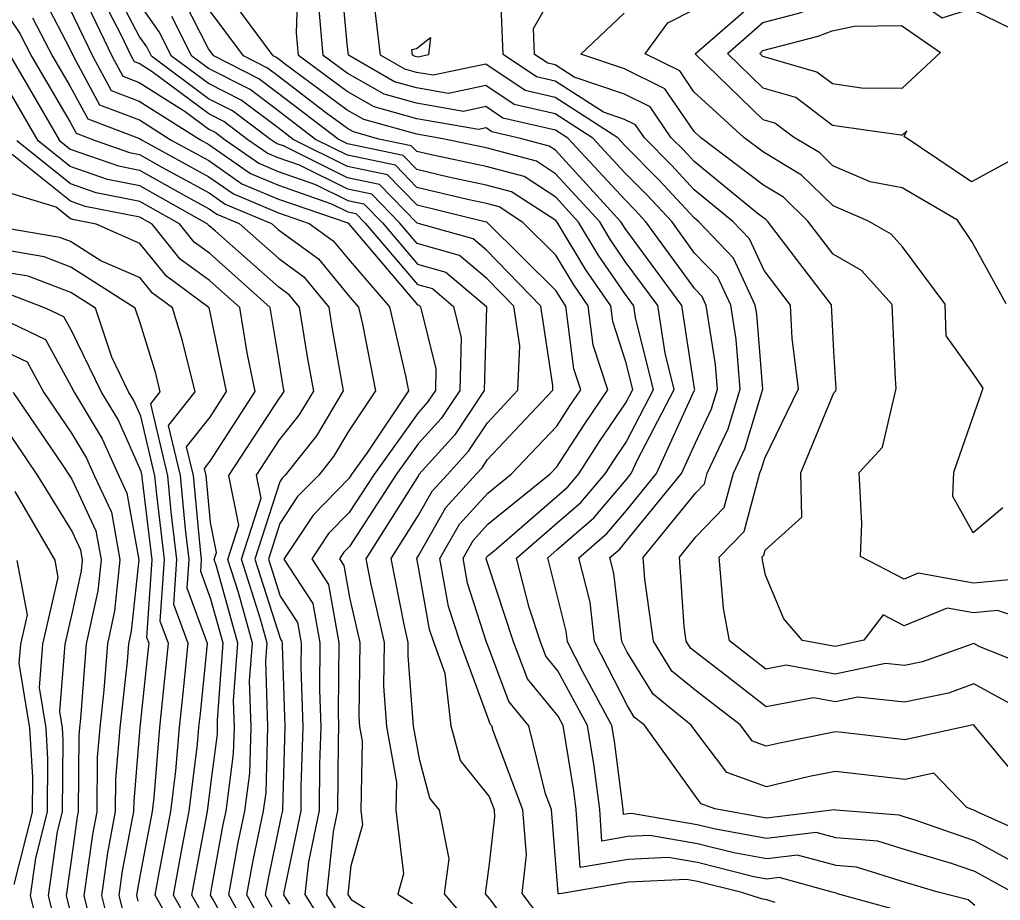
# Model space of a CAD drawing. Extents: x 42655 to 43811, y -141820 to -141156.
# Drawn here: x 42764.1 to 42836.1, y -141557.3 to -141492.6 of the extents above; entities that cross this region are included whole.
import ezdxf

# ---------------------------------------------------------------- set-up
doc = ezdxf.new("R2010")
doc.units = 0
doc.layers.add('ZE_HICN', color=7, linetype='Continuous')
doc.layers.add('ZE_LWCN', color=7, linetype='Continuous')

msp = doc.modelspace()

# ---------------------------------------------------------------- linework, layer by layer
at = {"layer": 'ZE_HICN'}
for points in [[(42837.885, -141554.896), (42834.178, -141552.887), (42829.821, -141551.35), (42829.081, -141551.13), (42828.641, -141550.994), (42823.991, -141550.625), (42823.895, -141550.599), (42818.905, -141551.208), (42815.106, -141550.524), (42814.115, -141550.162), (42813.81, -141549.76), (42809.935, -141544.386), (42809.193, -141543.785), (42808.69, -141542.969), (42806.283, -141538.24), (42805.953, -141535.351), (42805.126, -141532.083), (42807.172, -141530.306), (42808.623, -141528.603), (42810.823, -141525.893), (42813.587, -141519.819), (42813.64, -141519.718), (42813.627, -141519.665), (42812.687, -141513.559), (42808.527, -141507.901), (42808.345, -141507.636), (42808.213, -141507.418), (42803.412, -141502.155), (42802.941, -141501.848), (42800.838, -141501.289), (42798.731, -141500.798), (42798.316, -141500.519), (42797.766, -141500.637), (42793.225, -141499.847), (42790.092, -141498.966), (42788.127, -141497.846), (42784.553, -141495.202), (42784.402, -141493.528), (42784.553, -141489.04)], [(42839.192, -141537.069), (42835.859, -141535.97), (42834.1, -141536.129), (42832.169, -141535.783), (42829.016, -141537.073), (42827.466, -141536.268), (42826.045, -141538.148), (42823.935, -141538.605), (42821.551, -141538.169), (42820.162, -141536.57), (42818.822, -141533.367), (42818.614, -141532.265), (42818.594, -141532.02), (42818.714, -141531.896), (42818.813, -141531.523), (42821.498, -141529.109), (42821.413, -141525.844), (42823.848, -141519.982), (42823.984, -141519.835), (42824.022, -141519.669), (42823.834, -141516.931), (42823.667, -141513.508), (42821.99, -141511.315), (42818.969, -141507.367), (42818.82, -141507.223), (42818.7, -141507.15), (42818.211, -141506.781), (42813.592, -141502.994), (42812.823, -141502.161), (42811.908, -141501.238), (42810.366, -141498.967), (42808.481, -141498.042), (42804.776, -141496.791), (42803.383, -141495.894), (42802.844, -141495.769), (42801.883, -141495.122), (42801.803, -141493.224), (42803.357, -141490.457)], [(42765.972, -141491.272), (42767.76, -141494.712), (42768.032, -141495.279), (42769.943, -141498.811), (42772.872, -141499.92), (42775.209, -141501.409), (42777.974, -141502.919), (42780.403, -141504.615), (42783.076, -141505.739), (42788.16, -141507.497), (42788.172, -141507.503), (42788.178, -141507.504), (42788.185, -141507.511), (42793.288, -141513.515), (42793.379, -141513.54), (42793.507, -141513.649), (42794.638, -141518.198), (42794.594, -141519.806), (42794.029, -141520.665), (42793.325, -141521.439), (42790.075, -141525.99), (42788.271, -141528.754), (42786.747, -141530.314), (42785.519, -141532.174), (42786.741, -141534.052), (42787.512, -141538.327), (42787.455, -141543.419), (42787.492, -141544.49), (42787.458, -141545.57), (42787.415, -141550.653), (42787.09, -141552.217), (42786.596, -141556.82), (42788.415, -141559.728)], [(42802.252, -141558.469), (42800.963, -141556.753), (42801.294, -141553.894), (42801.02, -141550.59), (42798.828, -141544.808), (42798.738, -141544.438), (42798.629, -141544.306), (42798.519, -141544.01), (42796.414, -141538.286), (42795.564, -141535.658), (42794.935, -141532.13), (42796.376, -141529.61), (42798.441, -141527.331), (42800.159, -141525.943), (42803.506, -141522.427), (42804.465, -141520.93), (42805.263, -141519.757), (42804.762, -141518.214), (42804.173, -141513.599), (42803.852, -141513.13), (42803.46, -141512.48), (42798.401, -141507.463), (42798.367, -141507.441), (42798.348, -141507.436), (42798.321, -141507.431), (42793.254, -141506.197), (42791.082, -141503.953), (42788.153, -141503.356), (42784.159, -141501.367), (42783.051, -141500.517), (42780.352, -141498.48), (42777.948, -141497.261), (42775.239, -141495.246), (42774.329, -141493.449), (42772.832, -141491.335)], [(42822.593, -141496.411), (42818.644, -141495.276), (42818.407, -141495.045), (42818.642, -141494.838), (42822.691, -141493.772), (42823.724, -141493.397), (42825.345, -141493.047), (42828.81, -141492.995), (42831.684, -141494.983), (42828.832, -141497.613), (42825.871, -141497.586), (42823.742, -141497.277), (42822.593, -141496.411)], [(42780.995, -141559.67), (42779.427, -141556.853), (42780.118, -141553.001), (42780.61, -141550.685), (42780.976, -141547.903), (42781.076, -141544.52), (42780.964, -141541.114), (42781.173, -141538.357), (42780.144, -141534.649), (42779.363, -141532.203), (42780.167, -141529.694), (42779.44, -141526.04), (42783.144, -141520.353), (42783.343, -141520.102), (42783.489, -141519.858), (42783.427, -141519.51), (42783.131, -141517.669), (42782.466, -141513.7), (42778.006, -141509.713), (42776.9, -141508.898), (42775.827, -141507.568), (42772.9, -141505.923), (42769.709, -141505.296), (42767.806, -141504.627), (42763.869, -141501.461)], [(42772.79, -141557.307), (42772.684, -141556.884), (42772.749, -141556.416), (42773.126, -141554.431), (42773.822, -141550.716), (42773.955, -141549.686), (42774.363, -141544.551), (42774.799, -141540.492), (42775.015, -141538.386), (42774.408, -141536.736), (42774.713, -141532.224), (42774.14, -141527.445), (42774.01, -141526.065), (42772.973, -141521.691), (42772.457, -141520.529), (42772.084, -141519.911), (42770.841, -141517.359), (42769.651, -141513.76), (42767.843, -141512.607), (42764.714, -141511.403), (42762.748, -141511.075)], [(42762.799, -141522.199), (42765.409, -141526.105), (42767.925, -141530.176), (42768.547, -141531.507), (42768.681, -141532.252), (42768.597, -141533.051), (42767.952, -141535.995), (42767.394, -141538.421), (42766.998, -141543.389), (42767.193, -141544.585), (42767.247, -141545.492), (42767.206, -141550.747), (42766.839, -141552.188), (42766.173, -141556.915), (42767.601, -141562.496)]]:
    msp.add_lwpolyline(points, dxfattribs=at)
at = {"layer": 'ZE_LWCN'}
for points in [[(42836.485, -141513.448), (42833.972, -141508.863), (42832.921, -141507.302), (42828.866, -141504.918), (42826.51, -141504.481), (42823.77, -141503.295), (42822.804, -141502.351), (42820.876, -141501.196), (42819.518, -141500.172), (42818.666, -141499.927), (42813.674, -141495.067), (42818.623, -141490.73), (42819.88, -141490.399), (42823.703, -141489.011), (42824.43, -141488.854), (42826.064, -141485.97), (42828.266, -141482.673), (42828.491, -141482.346), (42828.757, -141481.644), (42829.886, -141481.296), (42833.835, -141479.314), (42835.658, -141478.688), (42838.925, -141479.689)], [(42798.596, -141560.682), (42795.266, -141556.779), (42795.607, -141554.199), (42794.889, -141550.618), (42794.184, -141549.741), (42793.444, -141546.973), (42792.997, -141544.464), (42792.591, -141539.294), (42792.606, -141538.304), (42792.302, -141536.978), (42791.355, -141532.147), (42793.36, -141528.968), (42794.37, -141527.203), (42795.491, -141525.965), (42797.033, -141524.269), (42798.417, -141522.167), (42800.656, -141519.778), (42800.789, -141516.52), (42800.345, -141513.617), (42798.367, -141511.572), (42796.372, -141509.879), (42793.267, -141509.017), (42791.972, -141507.493), (42789.921, -141505.373), (42788.16, -141505.014), (42784.623, -141503.253), (42783.062, -141502.714), (42782.241, -141502.368), (42780.829, -141501.382), (42779.066, -141500.052), (42777.958, -141499.49), (42773.801, -141496.397), (42772.853, -141495.793), (42772.516, -141495.666), (42772.296, -141495.26), (42771.538, -141493.682), (42769.153, -141489.111)], [(42800.866, -141560.164), (42798.58, -141557.12), (42798.277, -141556.765), (42798.568, -141554.563), (42798.968, -141551.104), (42798.926, -141550.6), (42798.545, -141549.593), (42796.443, -141546.98), (42795.767, -141544.452), (42795.318, -141540.597), (42794.472, -141538.295), (42794.17, -141537.363), (42793.379, -141532.92), (42793.225, -141532.138), (42793.374, -141531.903), (42795.373, -141528.406), (42797.593, -141525.955), (42798.034, -141525.471), (42798.429, -141524.87), (42803.213, -141519.766), (42803.226, -141519.443), (42802.332, -141513.608), (42798.358, -141509.497), (42797.37, -141508.659), (42793.26, -141507.517), (42793.235, -141507.487), (42790.501, -141504.663), (42788.157, -141504.185), (42783.444, -141501.839), (42783.057, -141501.705), (42782.853, -141501.619), (42782.503, -141501.375), (42779.709, -141499.266), (42777.953, -141498.376), (42773.755, -141495.253), (42773.41, -141494.572), (42772.843, -141493.771), (42770.41, -141489.106)], [(42768.171, -141489.643), (42770.875, -141495.266), (42771.658, -141496.714), (42772.859, -141497.169), (42776.237, -141499.32), (42777.963, -141500.605), (42778.424, -141500.838), (42779.156, -141501.39), (42781.628, -141503.117), (42783.066, -141503.722), (42785.802, -141504.668), (42788.164, -141505.844), (42789.34, -141506.083), (42790.71, -141507.499), (42793.274, -141510.516), (42795.375, -141511.1), (42798.353, -141513.626), (42798.358, -141513.649), (42798.19, -141519.79), (42796.031, -141523.068), (42793.388, -141525.975), (42793.366, -141525.999), (42793.347, -141526.034), (42789.484, -141532.156), (42789.854, -141534.041), (42790.833, -141538.312), (42790.784, -141541.504), (42791.017, -141544.474), (42791.747, -141548.569), (42791.705, -141550.633), (42792.256, -141555.307), (42791.834, -141556.795), (42792.928, -141557.475)], [(42836.628, -141547.425), (42834.138, -141544.405), (42834.079, -141544.344), (42829.055, -141545.459), (42824.47, -141544.931), (42823.964, -141544.872), (42819.976, -141545.667), (42818.881, -141545.929), (42817.876, -141545.563), (42816.961, -141544.353), (42813.773, -141541.891), (42811.95, -141540.413), (42810.597, -141538.22), (42809.969, -141533.662), (42809.858, -141532.061), (42813.706, -141527.307), (42814.34, -141526.65), (42814.547, -141525.876), (42816.094, -141522.625), (42816.973, -141519.702), (42816.669, -141516.05), (42816.276, -141513.543), (42815.332, -141511.488), (42813.623, -141509.71), (42811.942, -141507.4), (42810.136, -141505.445), (42808.508, -141503.803), (42806.155, -141501.264), (42803.399, -141499.491), (42800.376, -141498.786), (42798.301, -141497.391), (42795.551, -141497.979), (42793.214, -141497.573), (42791.602, -141497.12), (42788.209, -141495.185), (42788.111, -141494.336), (42787.677, -141489.524)], [(42839.208, -141540.479), (42834.516, -141538.599), (42834.11, -141538.378), (42830.343, -141539.72), (42829.029, -141539.991), (42827.624, -141539.841), (42823.944, -141540.639), (42820.344, -141539.98), (42818.854, -141540.263), (42816.194, -141538.194), (42815.74, -141535.78), (42815.434, -141532.035), (42817.256, -141530.147), (42818.402, -141525.858), (42818.542, -141525.563), (42818.782, -141524.766), (42821.262, -141519.682), (42820.776, -141515.987), (42820.656, -141513.522), (42818.718, -141510.987), (42817.647, -141508.657), (42816.42, -141507.379), (42813.602, -141505.068), (42811.927, -141503.255), (42809.936, -141501.247), (42809.285, -141500.289), (42808.49, -141499.899), (42806.926, -141499.371), (42803.388, -141497.093), (42802.022, -141496.774), (42799.58, -141495.132), (42799.378, -141490.314)], [(42838.132, -141502.203), (42833.952, -141504.469), (42828.998, -141501.158), (42829.193, -141500.737), (42828.848, -141501.055), (42828.762, -141501.055), (42823.756, -141500.328), (42821.056, -141498.292), (42818.655, -141497.602), (42816.04, -141495.056), (42818.633, -141492.784), (42821.285, -141492.085), (42823.714, -141491.204), (42827.526, -141490.38), (42828.798, -141490.361), (42831.789, -141492.43), (42833.893, -141491.774), (42838.016, -141493.773)], [(42762.656, -141491.437), (42764.087, -141493.576), (42764.98, -141495.294), (42767.785, -141500.088), (42768.228, -141500.908), (42769.618, -141501.435), (42772.141, -141502.322), (42772.884, -141502.468), (42774.519, -141503.387), (42777.985, -141505.28), (42779.178, -141506.113), (42782.563, -141507.537), (42783.086, -141507.997), (42786.03, -141510.13), (42788.197, -141512.797), (42788.95, -141513.67), (42789.243, -141514.924), (42790.207, -141519.827), (42788.243, -141522.774), (42787.124, -141524.638), (42786.035, -141526.009), (42784.483, -141527.598), (42783.187, -141529.561), (42782.344, -141532.189), (42783.211, -141534.903), (42784.467, -141536.832), (42784.739, -141538.34), (42784.719, -141540.136), (42784.869, -141544.502), (42784.73, -141548.905), (42784.716, -141550.666), (42783.476, -141556.636), (42783.455, -141556.834), (42783.882, -141557.517)], [(42829.114, -141558.141), (42824.111, -141556.756), (42824.019, -141556.715), (42823.728, -141556.647), (42819.826, -141555.574), (42818.926, -141555.684), (42817.966, -141555.511), (42813.832, -141554.472), (42811.688, -141554.108), (42808.743, -141554.238), (42805.225, -141554.834), (42804.931, -141550.572), (42804.757, -141549.209), (42803.984, -141544.413), (42803.605, -141543.716), (42801.35, -141540.98), (42800.333, -141538.268), (42798.465, -141532.602), (42798.352, -141532.25), (42798.328, -141532.114), (42798.383, -141532.017), (42798.462, -141531.93), (42798.908, -141531.57), (42803.53, -141527.556), (42804.313, -141526.876), (42805.128, -141525.92), (42806.647, -141523.548), (42808.586, -141520.696), (42809.083, -141519.739), (42808.572, -141517.687), (42807.613, -141514.729), (42807.467, -141513.584), (42805.649, -141510.932), (42803.545, -141507.439), (42803.436, -141507.319), (42800.196, -141505.204), (42798.336, -141504.709), (42795.57, -141504.13), (42793.242, -141503.563), (42792.244, -141502.532), (42788.145, -141501.697), (42787.452, -141501.352), (42783.039, -141497.965), (42781.638, -141496.907), (42778.33, -141495.231), (42777.936, -141494.7), (42776.165, -141491.204)], [(42836.862, -141556.585), (42834.188, -141555.136), (42832.472, -141554.53), (42829.092, -141553.528), (42827.079, -141552.903), (42824, -141552.659), (42822.539, -141552.257), (42818.912, -141552.7), (42815.042, -141552.003), (42813.819, -141551.696), (42808.995, -141550.877), (42808.727, -141550.889), (42808.407, -141550.943), (42808.381, -141550.555), (42807.742, -141545.559), (42807.554, -141544.397), (42805.422, -141540.462), (42804.296, -141538.249), (42804.208, -141537.485), (42803.565, -141534.941), (42802.844, -141532.093), (42803.548, -141531.482), (42806.219, -141529.163), (42808.613, -141526.354), (42808.979, -141525.902), (42809.44, -141524.89), (42812.121, -141519.725), (42811.459, -141517.064), (42810.921, -141513.568), (42808.538, -141510.328), (42807.446, -141508.735), (42806.657, -141507.425), (42803.42, -141503.877), (42802.026, -141502.966), (42798.323, -141501.983), (42795.14, -141501.316), (42793.23, -141500.984), (42789.337, -141499.89), (42788.133, -141499.204), (42783.497, -141495.774), (42783.028, -141495.414), (42782.924, -141495.335), (42782.679, -141495.211), (42779.878, -141491.432)], [(42839.266, -141552.938), (42834.473, -141550.804), (42834.167, -141550.638), (42833.601, -141550.438), (42831.172, -141547.899), (42829.068, -141548.366), (42827.149, -141548.145), (42823.977, -141547.779), (42822.056, -141548.162), (42818.894, -141548.921), (42815.996, -141547.862), (42813.788, -141544.945), (42813.372, -141544.37), (42810.572, -141542.099), (42808.672, -141539.019), (42808.271, -141538.231), (42807.697, -141533.218), (42807.407, -141532.072), (42808.125, -141531.449), (42808.634, -141530.852), (42812.666, -141525.885), (42813.688, -141523.639), (42814.87, -141521.157), (42815.305, -141519.71), (42815.155, -141517.902), (42814.471, -141513.551), (42814.174, -141512.904), (42813.636, -141512.343), (42810.043, -141507.409), (42809.241, -141506.54), (42808.517, -141505.81), (42804.311, -141501.273), (42803.405, -141500.69), (42799.554, -141499.792), (42798.309, -141498.955), (42796.658, -141499.308), (42793.219, -141498.71), (42790.847, -141498.043), (42788.121, -141496.489), (42786.37, -141495.194), (42786.039, -141491.526)], [(42839.045, -141544.032), (42834.124, -141541.355), (42832.259, -141542.02), (42829.042, -141542.682), (42825.601, -141542.316), (42823.954, -141542.673), (42822.342, -141542.378), (42818.867, -141543.039), (42815.79, -141540.645), (42813.76, -141539.077), (42813.329, -141538.728), (42813.009, -141538.209), (42812.86, -141537.13), (42812.509, -141532.048), (42813.721, -141530.551), (42815.798, -141528.399), (42816.474, -141525.867), (42817.318, -141524.094), (42818.641, -141519.694), (42818.184, -141514.198), (42818.08, -141513.534), (42816.489, -141510.073), (42813.913, -141507.391), (42813.612, -141507.143), (42811.032, -141504.35), (42808.498, -141501.796), (42807.998, -141501.256), (42803.394, -141498.292), (42801.199, -141497.78), (42798.294, -141495.827), (42794.443, -141496.65), (42793.209, -141496.436), (42792.357, -141496.196), (42790.565, -141495.174), (42790.138, -141491.485)], [(42767.746, -141491.721), (42769.454, -141495.273), (42770.801, -141497.763), (42772.866, -141498.545), (42777.347, -141501.399), (42777.969, -141501.738), (42781.016, -141503.866), (42783.071, -141504.731), (42786.981, -141506.082), (42788.168, -141506.673), (42788.759, -141506.794), (42789.447, -141507.505), (42793.281, -141512.015), (42794.377, -141512.32), (42795.93, -141513.637), (42796.498, -141515.923), (42796.392, -141519.798), (42795.03, -141521.867), (42793.336, -141523.73), (42791.727, -141525.982), (42788.283, -141531.259), (42787.879, -141531.672), (42787.554, -141532.165), (42787.878, -141532.662), (42788.3, -141535.005), (42789.06, -141538.32), (42788.977, -141543.713), (42789.037, -141544.483), (42789.227, -141545.545), (42789.122, -141550.645), (42789.246, -141551.696), (42788.392, -141554.71), (42788.166, -141556.812), (42788.404, -141557.192), (42791.557, -141559.151)], [(42834.2, -141557.63), (42833.692, -141557.213), (42831.412, -141556.611), (42829.104, -141555.926), (42825.518, -141554.812), (42824.01, -141554.693), (42821.182, -141553.916), (42818.919, -141554.192), (42816.504, -141553.757), (42813.826, -141553.084), (42810.341, -141552.492), (42808.735, -141552.563), (42806.816, -141552.888), (42806.656, -141550.564), (42806.249, -141547.384), (42805.769, -141544.405), (42803.59, -141540.384), (42802.71, -141539.317), (42802.313, -141538.258), (42801.481, -141535.734), (42800.562, -141532.104), (42803.539, -141529.519), (42805.266, -141528.019), (42807.063, -141525.911), (42807.738, -141524.857), (42808.6, -141523.589), (42810.602, -141519.732), (42809.29, -141514.463), (42809.154, -141513.576), (42808.549, -141512.754), (42806.548, -141509.833), (42805.101, -141507.432), (42803.428, -141505.598), (42801.111, -141504.085), (42798.329, -141503.346), (42794.194, -141502.48), (42793.236, -141502.246), (42792.825, -141501.822), (42790.449, -141501.338), (42788.581, -141500.813), (42788.14, -141500.561), (42786.438, -141499.302), (42783.033, -141496.69), (42782.281, -141496.121), (42780.504, -141495.221), (42777.922, -141491.737)], [(42837.783, -141533.618), (42834.089, -141533.951), (42830.037, -141533.225), (42829, -141533.649), (42825.796, -141531.986), (42825.887, -141529.571), (42825.692, -141525.824), (42827.418, -141523.955), (42828.408, -141519.649), (42828.361, -141518.958), (42828.133, -141513.487), (42825.88, -141510.985), (42823.8, -141509.779), (42821.944, -141507.354), (42820.148, -141505.599), (42818.688, -141504.724), (42814.061, -141501.228), (42813.582, -141500.79), (42811.447, -141497.645), (42808.472, -141496.186), (42805.274, -141495.106), (42808.453, -141492.086)], [(42836.244, -141528.416), (42834.072, -141530.248), (42832.576, -141527.589), (42832.645, -141525.792), (42833.066, -141524.602), (42834.033, -141521.864), (42834.816, -141519.619), (42834.017, -141518.485), (42832.092, -141515.785), (42832.011, -141513.469), (42828.886, -141509.257), (42828.052, -141508.33), (42826.333, -141507.333), (42823.784, -141506.23), (42821.476, -141503.975), (42818.677, -141502.298), (42817.241, -141501.213), (42813.568, -141497.855), (42812.528, -141496.323), (42810.001, -141495.084), (42811.664, -141492.798), (42813.54, -141491.833)], [(42765.03, -141492.424), (42766.517, -141495.286), (42767.772, -141497.432), (42769.086, -141499.86), (42772.878, -141501.296), (42773.071, -141501.419), (42777.98, -141504.099), (42779.791, -141505.364), (42783.08, -141506.748), (42785.326, -141507.524), (42787.106, -141508.814), (42788.184, -141510.141), (42791.222, -141513.659), (42792.402, -141518.713), (42792.618, -141519.816), (42789.556, -141524.412), (42788.423, -141525.998), (42788.259, -141526.249), (42785.615, -141528.956), (42783.484, -141532.183), (42785.604, -141535.442), (42786.125, -141538.334), (42786.087, -141541.778), (42786.181, -141544.496), (42786.094, -141547.237), (42786.065, -141550.659), (42785.283, -141554.427), (42785.025, -141556.827), (42788.427, -141562.264)], [(42819.543, -141557.404), (42818.933, -141557.198), (42818.544, -141557.142), (42817.09, -141556.678), (42813.839, -141555.86), (42813.035, -141555.723), (42808.751, -141555.913), (42803.87, -141556.739), (42803.691, -141556.77), (42803.666, -141556.775), (42803.638, -141556.774), (42803.613, -141556.74), (42803.62, -141556.684), (42803.114, -141550.58), (42802.676, -141549.424), (42801.459, -141544.425), (42799.989, -141542.643), (42798.494, -141538.651), (42798.356, -141538.277), (42796.958, -141533.954), (42796.631, -141532.122), (42797.38, -141530.814), (42798.452, -141529.63), (42803.034, -141525.93), (42803.52, -141525.419), (42805.556, -141522.239), (42807.25, -141519.747), (42806.187, -141516.471), (42805.82, -141513.591), (42804.75, -141512.031), (42803.448, -141509.868), (42801.01, -141507.451), (42799.282, -141506.322), (42798.342, -141506.073), (42796.945, -141505.78), (42793.248, -141504.88), (42791.663, -141503.242), (42788.149, -141502.526), (42785.805, -141501.359), (42783.045, -141499.241), (42780.995, -141497.693), (42777.943, -141496.147), (42776.722, -141495.239), (42775.247, -141492.327)], [(42793.112, -141495.273), (42792.92, -141495.163), (42792.874, -141494.768), (42793.201, -141494.676), (42794.25, -141493.882), (42794.101, -141495.158), (42793.336, -141495.322), (42793.203, -141495.299), (42793.112, -141495.273)], [(42763.443, -141495.301), (42765.258, -141498.405), (42767.019, -141501.447), (42767.794, -141502.07), (42771.33, -141503.313), (42772.889, -141503.62), (42776.32, -141505.548), (42777.991, -141506.46), (42778.566, -141506.862), (42780.197, -141507.548), (42783.096, -141510.101), (42784.953, -141511.446), (42786.768, -141513.68), (42787.003, -141515.138), (42787.838, -141519.838), (42785.864, -141523.126), (42783.565, -141526.02), (42783.351, -141526.24), (42783.172, -141526.51), (42781.35, -141532.193), (42783.226, -141538.063), (42783.33, -141538.222), (42783.352, -141538.347), (42783.351, -141538.495), (42783.558, -141544.508), (42783.367, -141550.572), (42783.366, -141550.672), (42783.287, -141551.054), (42782.314, -141555.636), (42782.098, -141556.841), (42782.589, -141557.721)], [(42781.792, -141558.696), (42780.763, -141556.847), (42781.216, -141554.319), (42781.989, -141550.678), (42782.166, -141549.33), (42782.308, -141544.514), (42782.149, -141539.666), (42782.249, -141538.352), (42781.759, -141536.585), (42780.357, -141532.198), (42781.799, -141527.699), (42781.467, -141526.03), (42783.158, -141523.434), (42784.603, -141521.614), (42785.664, -141519.848), (42785.215, -141517.324), (42784.631, -141513.69), (42783.877, -141512.763), (42783.106, -141512.204), (42778.455, -141508.109), (42777.997, -141507.699), (42777.924, -141507.646), (42777.854, -141507.559), (42772.895, -141504.771), (42770.52, -141504.304), (42767.8, -141503.348), (42765.444, -141501.454), (42762.681, -141496.68)], [(42780.198, -141560.644), (42778.227, -141557.101), (42778.09, -141556.859), (42778.222, -141556.134), (42779.02, -141551.684), (42779.231, -141550.691), (42779.786, -141546.475), (42779.844, -141544.526), (42779.78, -141542.563), (42780.097, -141538.362), (42778.53, -141532.712), (42778.369, -141532.207), (42778.535, -141531.69), (42778.098, -141529.493), (42777.772, -141526.047), (42777.648, -141525.525), (42778.077, -141524.981), (42781.375, -141519.868), (42780.793, -141517.042), (42780.234, -141513.711), (42778.015, -141511.727), (42775.876, -141510.151), (42773.8, -141507.578), (42772.905, -141507.075), (42768.898, -141506.287), (42767.812, -141505.905), (42763.54, -141502.471)], [(42778.238, -141559.527), (42776.733, -141556.866), (42777.761, -141551.229), (42777.86, -141550.698), (42778.185, -141548.17), (42778.596, -141545.048), (42778.612, -141544.532), (42778.595, -141544.012), (42779.021, -141538.367), (42778.124, -141535.132), (42777.378, -141533.104), (42777.438, -141532.212), (42777.325, -141531.266), (42776.831, -141526.052), (42776.333, -141523.947), (42778.062, -141521.755), (42779.273, -141519.878), (42778.025, -141513.825), (42778.005, -141513.745), (42777.998, -141513.721), (42774.852, -141511.403), (42772.914, -141509.002), (42769.706, -141507.597), (42768.087, -141507.279), (42767.818, -141507.184), (42766.758, -141506.332), (42762.72, -141505.112)], [(42778.249, -141561.954), (42775.376, -141556.872), (42776.016, -141553.363), (42776.514, -141550.704), (42777.147, -141545.783), (42777.246, -141544.538), (42777.351, -141543.554), (42777.881, -141538.372), (42776.388, -141534.315), (42776.53, -141532.216), (42776.264, -141529.992), (42775.891, -141526.056), (42775.017, -141522.369), (42776.974, -141519.888), (42776.036, -141516.152), (42775.291, -141513.734), (42773.827, -141512.655), (42772.926, -141511.538), (42770.046, -141510.277), (42767.825, -141508.861), (42767.04, -141508.559), (42762.733, -141507.84)], [(42775.886, -141560.18), (42774.019, -141556.878), (42774.271, -141555.496), (42775.168, -141550.71), (42775.551, -141547.734), (42775.804, -141544.545), (42776.075, -141542.023), (42776.448, -141538.379), (42775.398, -141535.526), (42775.621, -141532.22), (42775.202, -141528.719), (42774.95, -141526.061), (42773.702, -141520.791), (42774.404, -141519.9), (42774.068, -141518.559), (42772.942, -141514.906), (42772.558, -141513.746), (42767.834, -141510.734), (42765.877, -141509.981), (42762.74, -141509.457)], [(42771.798, -141558.52), (42771.389, -141556.89), (42771.639, -141555.085), (42772.468, -141550.723), (42772.476, -141549.961), (42772.917, -141544.558), (42773.073, -141543.145), (42773.523, -141538.961), (42773.582, -141538.392), (42773.418, -141537.947), (42773.804, -141532.229), (42773.079, -141526.172), (42773.069, -141526.069), (42772.992, -141525.745), (42771.302, -141521.941), (42770.081, -141519.921), (42767.856, -141515.351), (42767.336, -141514.395), (42766.024, -141513.777), (42763.551, -141512.825)], [(42762.764, -141514.525), (42765.986, -141516.045), (42767.875, -141519.514), (42768.077, -141519.93), (42770.147, -141523.353), (42771.357, -141526.077), (42771.95, -141527.346), (42772.829, -141532.233), (42772.278, -141537.467), (42772.074, -141538.399), (42771.974, -141539.711), (42771.438, -141544.565), (42771.129, -141548.345), (42771.103, -141550.729), (42770.529, -141553.753), (42770.095, -141556.897), (42770.806, -141559.733)], [(42762.774, -141516.816), (42764.637, -141517.694), (42765.86, -141519.94), (42767.891, -141522.945), (42768.992, -141524.766), (42769.578, -141526.086), (42770.816, -141528.733), (42771.446, -141532.24), (42771.051, -141535.995), (42770.523, -141538.407), (42770.265, -141541.801), (42769.959, -141544.572), (42769.783, -141546.73), (42769.739, -141550.735), (42769.419, -141552.421), (42768.8, -141556.903), (42769.814, -141560.946)], [(42763.618, -141519.951), (42767.192, -141525.237), (42767.764, -141526.094), (42767.907, -141526.324), (42769.681, -141530.12), (42770.064, -141532.246), (42769.824, -141534.523), (42768.971, -141538.414), (42768.556, -141543.891), (42768.48, -141544.579), (42768.436, -141545.114), (42768.375, -141550.742), (42768.309, -141551.09), (42768.031, -141553.1), (42767.494, -141556.909), (42768.059, -141559.118)], [(42763.731, -141527.213), (42766.655, -141532.262), (42766.895, -141533.526), (42765.769, -141538.429), (42765.515, -141541.609), (42766.002, -141544.59), (42766.135, -141546.852), (42766.104, -141550.752), (42765.243, -141554.139), (42764.851, -141556.921), (42765.691, -141560.205)], [(42763.875, -141532.275), (42764.637, -141536.288), (42764.143, -141538.436), (42764.032, -141539.83), (42764.81, -141544.596), (42765.023, -141548.211), (42765.003, -141550.758), (42763.647, -141556.091)]]:
    msp.add_lwpolyline(points, dxfattribs=at)

doc.saveas('drawing.dxf')
